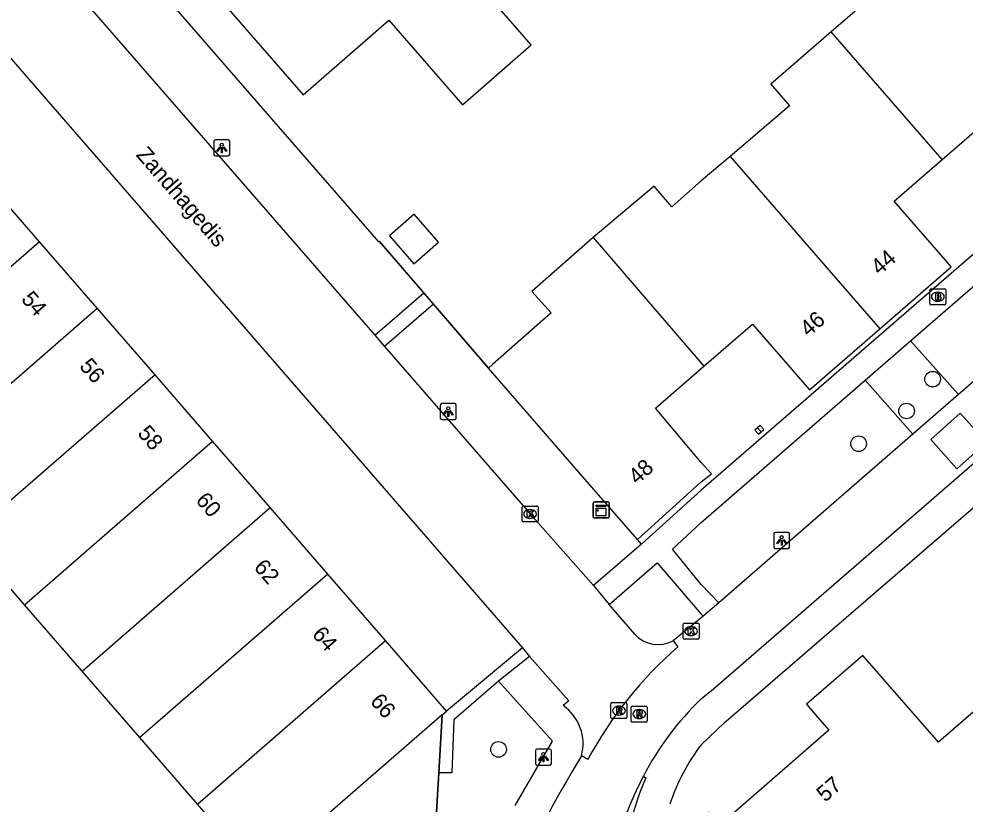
# Model space of a CAD drawing. Extents: x 155888 to 156864, y 383882 to 384671.
# Drawn here: x 155957.3 to 156016.5, y 384016.9 to 384066 of the extents above; entities that cross this region are included whole.
import ezdxf

# ---------------------------------------------------------------- set-up
doc = ezdxf.new("R2010")
doc.units = 0
for name, color, linetype in [('IMGEO_Boom', 7, 'Continuous'), ('IMGEO_Brandkraan', 7, 'Continuous'), ('IMGEO_Groenvoorziening', 7, 'Continuous'), ('IMGEO_Hek', 7, 'Continuous'), ('IMGEO_Kast', 7, 'Continuous'), ('IMGEO_Kolk', 7, 'Continuous'), ('IMGEO_Lichtpunt', 7, 'Continuous'), ('IMGEO_Muur', 7, 'Continuous'), ('IMGEO_Openbare_ruimte_label', 7, 'Continuous'), ('IMGEO_Pand', 7, 'Continuous'), ('IMGEO_Pand_nummerreeks', 7, 'Continuous'), ('IMGEO_Parkeervlak_open', 7, 'Continuous'), ('IMGEO_Rijbaan_lokaal_gesloten', 7, 'Continuous'), ('IMGEO_Rijbaan_lokaal_open', 7, 'Continuous'), ('IMGEO_Rioolput', 7, 'Continuous'), ('IMGEO_Voetpad_open', 7, 'Continuous')]:
    doc.layers.add(name, color=color, linetype=linetype)

msp = doc.modelspace()

# ---------------------------------------------------------------- linework, layer by layer
at = {"layer": 'IMGEO_Boom'}
for centre in [(156014.488, 384043.467), (156012.856, 384041.472), (156009.857, 384039.424), (155987.317, 384020.279)]:
    msp.add_circle(centre, 0.489, dxfattribs=at)
at = {"layer": 'IMGEO_Brandkraan'}
for p, q in [((156014.312, 384048.203), (156014.312, 384049.055)), ((156014.387, 384049.129), (156015.239, 384049.129)), ((156014.8, 384048.909), (156014.825, 384048.909)), ((156015.313, 384049.055), (156015.313, 384048.203)), ((156015.239, 384048.129), (156014.387, 384048.129)), ((156014.823, 384048.349), (156014.798, 384048.349))]:
    msp.add_line(p, q, dxfattribs=at)
for points in [[(156014.312, 384048.203), (156014.312, 384049.055)], [(156014.387, 384049.129), (156015.239, 384049.129)], [(156014.66, 384048.829), (156014.66, 384048.429), (156014.873, 384048.429)], [(156014.891, 384048.829), (156014.66, 384048.829)], [(156014.839, 384048.748), (156014.785, 384048.748), (156014.785, 384048.672)], [(156014.785, 384048.672), (156014.838, 384048.672)], [(156015.313, 384049.055), (156015.313, 384048.203)], [(156015.239, 384048.129), (156014.387, 384048.129)], [(156014.847, 384048.596), (156014.785, 384048.596), (156014.785, 384048.515)], [(156014.785, 384048.515), (156014.847, 384048.515)]]:
    msp.add_lwpolyline(points, dxfattribs=at)
for centre, radius, start, end in [((156014.389, 384049.053), 0.0765, 91.55205, 178.44795), ((156014.389, 384049.053), 0.0765, 91.55205, 178.44795), ((156014.84, 384048.71), 0.0379, 267.82845, 90.93552), ((156014.895, 384048.684), 0.145, 59.4692, 91.53667), ((156014.92, 384048.731), 0.0922, 285.51372, 58.15012), ((156014.925, 384048.539), 0.105, 301.31148, 78.98903), ((156015.237, 384049.053), 0.0765, 1.55205, 88.44795), ((156015.237, 384049.053), 0.0765, 1.55205, 88.44795), ((156014.389, 384048.205), 0.0765, 181.55205, 268.44795), ((156014.389, 384048.205), 0.0765, 181.55205, 268.44795), ((156014.848, 384048.555), 0.0404, 269.87594, 90.50774), ((156014.879, 384048.68), 0.251, 268.66757, 293.53466), ((156015.237, 384048.205), 0.0765, 271.55205, 358.44795), ((156015.237, 384048.205), 0.0765, 271.55205, 358.44795)]:
    msp.add_arc(centre, radius, start, end, dxfattribs=at)
for centre, major_axis, ratio, start_param, end_param in [((156014.799, 384048.629), (-0.387, 0.002), 0.722429, 4.712389, 7.853982), ((156014.824, 384048.629), (-0.39, 0.002), 0.717154, 1.570796, 4.712389)]:
    msp.add_ellipse(centre, major_axis=major_axis, ratio=ratio, start_param=start_param, end_param=end_param, dxfattribs=at)
at = {"layer": 'IMGEO_Groenvoorziening'}
for points in [[(155982.633, 384048.87), (155979.862, 384052.091), (155979.834, 384052.065), (155963.356, 384071.023)], [(155986.681, 384044.165), (155983.24, 384048.164)], [(155996.263, 384033.139), (155996.007, 384033.434)], [(155982.93, 384007.915), (155983.571, 384018.814)]]:
    msp.add_lwpolyline(points, dxfattribs=at)
at = {"layer": 'IMGEO_Hek'}
for points in [[(155983.784, 384022.439), (155983.571, 384018.814)], [(155983.571, 384018.814), (155982.93, 384007.915)]]:
    msp.add_lwpolyline(points, dxfattribs=at)
at = {"layer": 'IMGEO_Kast'}
for p, q in [((155993.24, 384034.854), (155993.24, 384035.695)), ((155993.24, 384035.695), (155993.24, 384034.854)), ((155993.315, 384035.779), (155994.156, 384035.779)), ((155994.156, 384035.779), (155993.315, 384035.779)), ((155994.24, 384035.704), (155994.24, 384034.863)), ((155994.24, 384034.863), (155994.24, 384035.704)), ((155994.165, 384034.779), (155993.324, 384034.779)), ((155993.324, 384034.779), (155994.165, 384034.779))]:
    msp.add_line(p, q, dxfattribs=at)
for points in [[(155993.435, 384035.569), (155994.035, 384035.569), (155994.035, 384035.484), (155993.435, 384035.484), (155993.435, 384035.569)], [(155993.435, 384035.394), (155994.035, 384035.394), (155994.035, 384034.905), (155993.435, 384034.905), (155993.435, 384035.394)]]:
    msp.add_lwpolyline(points, dxfattribs=at)
msp.add_circle((155993.519, 384035.243), 0.0377, dxfattribs=at)
for centre, start, end in [((155993.318, 384035.701), 92.4484, 184.28452), ((155993.318, 384035.701), 92.4484, 184.28452), ((155994.162, 384035.701), 2.4484, 94.28452), ((155994.162, 384035.701), 2.4484, 94.28452), ((155993.318, 384034.857), 182.4484, 274.28452), ((155993.318, 384034.857), 182.4484, 274.28452), ((155994.162, 384034.857), 272.4484, 4.28452), ((155994.162, 384034.857), 272.4484, 4.28452)]:
    msp.add_arc(centre, 0.0779, start, end, dxfattribs=at)
at = {"layer": 'IMGEO_Kolk'}
for p, q in [((155988.793, 384034.598), (155988.793, 384035.45)), ((155988.868, 384035.524), (155989.72, 384035.524)), ((155989.281, 384035.304), (155989.306, 384035.304)), ((155989.794, 384035.45), (155989.794, 384034.598)), ((155989.72, 384034.524), (155988.868, 384034.524)), ((155989.304, 384034.744), (155989.279, 384034.744)), ((155998.865, 384027.266), (155998.865, 384028.118)), ((155998.94, 384028.192), (155999.792, 384028.192)), ((155999.353, 384027.972), (155999.378, 384027.972)), ((155999.866, 384028.118), (155999.866, 384027.266)), ((155999.376, 384027.412), (155999.351, 384027.412)), ((155999.792, 384027.192), (155998.94, 384027.192))]:
    msp.add_line(p, q, dxfattribs=at)
for points in [[(155988.793, 384034.598), (155988.793, 384035.45)], [(155988.868, 384035.524), (155989.72, 384035.524)], [(155989.114, 384035.224), (155989.237, 384035.224), (155989.237, 384035.073), (155989.367, 384035.224), (155989.531, 384035.224), (155989.385, 384035.073), (155989.538, 384034.824), (155989.386, 384034.824), (155989.301, 384034.988), (155989.237, 384034.921), (155989.237, 384034.824), (155989.114, 384034.824), (155989.114, 384035.224)], [(155989.794, 384035.45), (155989.794, 384034.598)], [(155989.72, 384034.524), (155988.868, 384034.524)], [(155998.865, 384027.266), (155998.865, 384028.118)], [(155998.94, 384028.192), (155999.792, 384028.192)], [(155999.186, 384027.892), (155999.309, 384027.892), (155999.309, 384027.741), (155999.439, 384027.892), (155999.603, 384027.892), (155999.457, 384027.741), (155999.61, 384027.492), (155999.458, 384027.492), (155999.373, 384027.656), (155999.309, 384027.589), (155999.309, 384027.492), (155999.186, 384027.492), (155999.186, 384027.892)], [(155999.866, 384028.118), (155999.866, 384027.266)], [(155999.792, 384027.192), (155998.94, 384027.192)]]:
    msp.add_lwpolyline(points, dxfattribs=at)
for centre, start, end in [((155988.87, 384035.448), 91.55205, 178.44795), ((155988.87, 384035.448), 91.55205, 178.44795), ((155989.718, 384035.448), 1.55205, 88.44795), ((155989.718, 384035.448), 1.55205, 88.44795), ((155988.87, 384034.6), 181.55205, 268.44795), ((155988.87, 384034.6), 181.55205, 268.44795), ((155989.718, 384034.6), 271.55205, 358.44795), ((155989.718, 384034.6), 271.55205, 358.44795), ((155998.942, 384028.116), 91.55205, 178.44795), ((155998.942, 384028.116), 91.55205, 178.44795), ((155999.79, 384028.116), 1.55205, 88.44795), ((155999.79, 384028.116), 1.55205, 88.44795), ((155998.942, 384027.268), 181.55205, 268.44795), ((155998.942, 384027.268), 181.55205, 268.44795), ((155999.79, 384027.268), 271.55205, 358.44795), ((155999.79, 384027.268), 271.55205, 358.44795)]:
    msp.add_arc(centre, 0.0765, start, end, dxfattribs=at)
for centre, major_axis, ratio, start_param, end_param in [((155989.28, 384035.024), (-0.387, 0.002), 0.722429, 4.712389, 7.853982), ((155989.305, 384035.024), (-0.39, 0.002), 0.717154, 1.570796, 4.712389), ((155999.352, 384027.692), (-0.387, 0.002), 0.722429, 4.712389, 7.853982), ((155999.377, 384027.692), (-0.39, 0.002), 0.717154, 1.570796, 4.712389)]:
    msp.add_ellipse(centre, major_axis=major_axis, ratio=ratio, start_param=start_param, end_param=end_param, dxfattribs=at)
at = {"layer": 'IMGEO_Lichtpunt'}
for p, q in [((155969.497, 384058.349), (155969.497, 384057.542)), ((155969.497, 384058.349), (155969.497, 384057.542)), ((155970.399, 384058.444), (155969.591, 384058.444)), ((155970.399, 384058.444), (155969.591, 384058.444)), ((155970.493, 384057.542), (155970.493, 384058.349)), ((155970.493, 384057.542), (155970.493, 384058.349)), ((155969.591, 384057.448), (155970.399, 384057.448)), ((155969.591, 384057.448), (155970.399, 384057.448)), ((155983.673, 384041.841), (155983.673, 384041.034)), ((155983.673, 384041.841), (155983.673, 384041.034)), ((155984.575, 384041.936), (155983.767, 384041.936)), ((155984.575, 384041.936), (155983.767, 384041.936)), ((155984.669, 384041.034), (155984.669, 384041.841)), ((155984.669, 384041.034), (155984.669, 384041.841)), ((155983.767, 384040.94), (155984.575, 384040.94)), ((155983.767, 384040.94), (155984.575, 384040.94)), ((156005.445, 384033.868), (156004.637, 384033.868)), ((156005.445, 384033.868), (156004.637, 384033.868)), ((156004.543, 384033.773), (156004.543, 384032.966)), ((156004.543, 384033.773), (156004.543, 384032.966)), ((156005.539, 384032.966), (156005.539, 384033.773)), ((156005.539, 384032.966), (156005.539, 384033.773)), ((156004.637, 384032.872), (156005.445, 384032.872)), ((156004.637, 384032.872), (156005.445, 384032.872)), ((155989.626, 384020.201), (155989.626, 384019.394)), ((155989.626, 384020.201), (155989.626, 384019.394)), ((155990.528, 384020.296), (155989.72, 384020.296)), ((155990.528, 384020.296), (155989.72, 384020.296)), ((155990.622, 384019.394), (155990.622, 384020.201)), ((155990.622, 384019.394), (155990.622, 384020.201)), ((155989.72, 384019.3), (155990.528, 384019.3)), ((155989.72, 384019.3), (155990.528, 384019.3))]:
    msp.add_line(p, q, dxfattribs=at)
for points in [[(155969.871, 384058.013), (155969.91, 384057.985), (155969.722, 384057.723), (155969.684, 384057.75), (155969.871, 384058.013)], [(155969.973, 384057.965), (155970.02, 384057.965), (155970.02, 384057.643), (155969.973, 384057.643), (155969.973, 384057.965)], [(155970.083, 384057.985), (155970.121, 384058.012), (155970.308, 384057.75), (155970.269, 384057.722), (155970.083, 384057.985)], [(155984.047, 384041.505), (155984.086, 384041.477), (155983.898, 384041.215), (155983.86, 384041.242), (155984.047, 384041.505)], [(155984.259, 384041.477), (155984.297, 384041.504), (155984.484, 384041.242), (155984.445, 384041.214), (155984.259, 384041.477)], [(155984.149, 384041.457), (155984.196, 384041.457), (155984.196, 384041.135), (155984.149, 384041.135), (155984.149, 384041.457)], [(156004.917, 384033.437), (156004.956, 384033.409), (156004.768, 384033.147), (156004.73, 384033.174), (156004.917, 384033.437)], [(156005.019, 384033.389), (156005.066, 384033.389), (156005.066, 384033.067), (156005.019, 384033.067), (156005.019, 384033.389)], [(156005.129, 384033.409), (156005.167, 384033.436), (156005.354, 384033.174), (156005.315, 384033.146), (156005.129, 384033.409)], [(155990, 384019.865), (155990.039, 384019.837), (155989.851, 384019.575), (155989.813, 384019.602), (155990, 384019.865)], [(155990.102, 384019.817), (155990.149, 384019.817), (155990.149, 384019.495), (155990.102, 384019.495), (155990.102, 384019.817)], [(155990.212, 384019.837), (155990.25, 384019.864), (155990.437, 384019.602), (155990.398, 384019.574), (155990.212, 384019.837)]]:
    msp.add_lwpolyline(points, dxfattribs=at)
for centre in [(155969.996, 384058.147), (155984.172, 384041.639), (156005.042, 384033.571), (155990.125, 384019.999)]:
    msp.add_circle(centre, 0.0994, dxfattribs=at)
for centre, start, end in [((155969.591, 384058.349), 90, 180), ((155969.591, 384058.349), 90, 180), ((155970.399, 384058.349), 0, 90), ((155970.399, 384058.349), 0, 90), ((155969.591, 384057.542), 180, 270), ((155969.591, 384057.542), 180, 270), ((155970.399, 384057.542), 270, 0), ((155970.399, 384057.542), 270, 360), ((155983.767, 384041.841), 90, 180), ((155983.767, 384041.841), 90, 180), ((155984.575, 384041.841), 0, 90), ((155984.575, 384041.841), 0, 90), ((155983.767, 384041.034), 180, 270), ((155983.767, 384041.034), 180, 270), ((155984.575, 384041.034), 270, 0), ((155984.575, 384041.034), 270, 360), ((156004.637, 384033.773), 90, 180), ((156004.637, 384033.773), 90, 180), ((156005.445, 384033.773), 0, 90), ((156005.445, 384033.773), 0, 90), ((156004.637, 384032.966), 180, 270), ((156004.637, 384032.966), 180, 270), ((156005.445, 384032.966), 270, 0), ((156005.445, 384032.966), 270, 360), ((155989.72, 384020.201), 90, 180), ((155989.72, 384020.201), 90, 180), ((155990.528, 384020.201), 0, 90), ((155990.528, 384020.201), 0, 90), ((155989.72, 384019.394), 180, 270), ((155989.72, 384019.394), 180, 270), ((155990.528, 384019.394), 270, 0), ((155990.528, 384019.394), 270, 360)]:
    msp.add_arc(centre, 0.0946, start, end, dxfattribs=at)
at = {"layer": 'IMGEO_Muur'}
msp.add_lwpolyline([(155979.862, 384052.091), (155986.681, 384044.165)], dxfattribs=at)
at = {"layer": 'IMGEO_Pand'}
for points in [[(155985.059, 384060.648), (155989.361, 384064.394), (155979.506, 384075.711), (155976.643, 384073.217), (155974.675, 384075.485), (155967.872, 384069.582), (155975.087, 384061.267), (155980.452, 384065.938), (155985.059, 384060.648)], [(156016.805, 384070.358), (156013.147, 384067.181), (156011.967, 384068.54), (156008.144, 384065.22)], [(156008.144, 384065.22), (156004.357, 384061.931), (156005.537, 384060.572), (156001.81, 384057.418)], [(156015.092, 384057.224), (156008.144, 384065.22)], [(156015.092, 384057.224), (156018.151, 384059.876), (156021.498, 384056.008), (156021.717, 384055.755), (156026.156, 384059.596)], [(156001.81, 384057.418), (156000, 384055.886), (155998.161, 384054.268), (155997.053, 384055.544), (155993.239, 384052.334)], [(156001.81, 384057.418), (156011.193, 384046.625)], [(156011.193, 384046.625), (156015.657, 384050.502), (156015.438, 384050.755), (156012.084, 384054.617), (156015.092, 384057.224)], [(155958.594, 384052.061), (155954.984, 384056.223)], [(155982.023, 384050.692), (155983.567, 384052.051), (155982.032, 384053.794), (155980.488, 384052.436), (155982.023, 384050.692)], [(155993.239, 384052.334), (155989.411, 384048.965), (155990.609, 384047.622), (155986.936, 384044.39), (155986.681, 384044.165)], [(155993.239, 384052.334), (156000.175, 384044.281)], [(155958.594, 384052.061), (155946.822, 384041.826)], [(155962.197, 384047.907), (155958.594, 384052.061)], [(155950.432, 384037.664), (155962.197, 384047.907)], [(155965.814, 384043.736), (155962.197, 384047.907)], [(156000.175, 384044.281), (156003.203, 384046.905), (156006.776, 384042.79), (156011.193, 384046.625)], [(155996.007, 384033.434), (155992.451, 384037.526), (155986.681, 384044.165)], [(155996.007, 384033.434), (156000, 384037.03), (156000.643, 384037.54), (156000, 384038.252), (155997.145, 384041.654), (156000.175, 384044.281)], [(155965.814, 384043.736), (155954.042, 384033.502)], [(155969.417, 384039.582), (155965.814, 384043.736)], [(156003.536, 384040.427), (156003.367, 384040.279), (156003.591, 384040.023), (156003.747, 384040.16)], [(156003.747, 384040.16), (156003.913, 384040.306), (156003.689, 384040.562), (156003.536, 384040.427)], [(156003.536, 384040.427), (156003.747, 384040.16)], [(155957.651, 384029.34), (155969.417, 384039.582)], [(155973.026, 384035.42), (155969.417, 384039.582)], [(155961.26, 384025.178), (155973.026, 384035.42)], [(155976.629, 384031.266), (155973.026, 384035.42)], [(155957.651, 384029.34), (155954.042, 384033.502)], [(155976.629, 384031.266), (155964.863, 384021.024)], [(155980.239, 384027.103), (155976.629, 384031.266)], [(155961.26, 384025.178), (155957.651, 384029.34)], [(155968.473, 384016.862), (155980.239, 384027.103)], [(155984.069, 384022.687), (155980.239, 384027.103)], [(156000.495, 384016.354), (156000.254, 384016.144), (156004.928, 384010.75), (156005.018, 384010.829), (156007.717, 384007.749), (156014.705, 384013.78), (156018.832, 384008.998), (156022.365, 384012.06), (156022.038, 384012.437), (156024.695, 384014.74), (156025.022, 384014.363), (156025.264, 384014.572), (156017.407, 384023.625), (156017.166, 384023.415), (156017.495, 384023.038), (156014.855, 384020.736), (156010.12, 384026.166), (156006.587, 384023.112), (156007.29, 384022.305), (156007.996, 384021.493), (156001.183, 384015.563), (156000.495, 384016.354)], [(155964.863, 384021.024), (155961.26, 384025.178)], [(155983.784, 384022.439), (155984.069, 384022.687)], [(155983.784, 384022.439), (155972.298, 384012.451), (155968.473, 384016.862)], [(155968.473, 384016.862), (155964.863, 384021.024)]]:
    msp.add_lwpolyline(points, dxfattribs=at)
at = {"layer": 'IMGEO_Parkeervlak_open'}
for points in [[(156016.101, 384042.496), (156013.11, 384045.869)], [(156010.263, 384043.4), (156013.253, 384040.021)]]:
    msp.add_lwpolyline(points, dxfattribs=at)
at = {"layer": 'IMGEO_Rijbaan_lokaal_gesloten'}
for points in [[(156000, 384023.453), (156000.779, 384024.065), (156095.22, 384106.032), (156096.361, 384107.023), (156096.403, 384107.059)], [(156028.241, 384053.048), (156016.101, 384042.496)], [(156016.101, 384042.496), (156013.253, 384040.021)], [(156013.253, 384040.021), (156001.101, 384029.459)], [(156001.101, 384029.459), (156000.116, 384028.622)], [(156000.116, 384028.622), (156000, 384028.524), (155998.247, 384027.087)], [(155998.247, 384027.087), (155998.535, 384026.71)], [(155992.908, 384019.647), (155992.502, 384019.881)]]:
    msp.add_lwpolyline(points, dxfattribs=at)
for centre, radius, start, end in [((156015.394, 384007.506), 25.554, 131.27886, 151.63339), ((156013.364, 384009.698), 19.178, 134.17379, 152.29884), ((156055.288, 383981.824), 73.419, 148.77869, 156.31124), ((156025.321, 384004), 32.418, 153.20635, 172.55184)]:
    msp.add_arc(centre, radius, start, end, dxfattribs=at)
at = {"layer": 'IMGEO_Rijbaan_lokaal_open'}
for points in [[(155960.32, 384068.383), (155979.575, 384046.214)], [(155955.954, 384064.477), (155988.812, 384026.65)], [(155979.575, 384046.214), (155980.186, 384045.511)], [(155980.186, 384045.511), (155989.295, 384035.024), (155993.268, 384030.538)], [(156016.002, 384037.855), (156014.367, 384039.693), (156016.216, 384041.338), (156017.851, 384039.5), (156016.002, 384037.855)], [(155993.268, 384030.538), (155994.249, 384029.363)], [(155995.842, 384027.506), (155994.249, 384029.363)], [(155988.812, 384026.65), (155989.25, 384026.109)], [(155989.25, 384026.109), (155991.717, 384023.328), (155991.361, 384023.026)]]:
    msp.add_lwpolyline(points, dxfattribs=at)
for centre, radius, start, end in [((155997.308, 384028.81), 1.962, 221.64782, 298.58638), ((155989.718, 384020.65), 2.888, 344.55193, 55.32942)]:
    msp.add_arc(centre, radius, start, end, dxfattribs=at)
at = {"layer": 'IMGEO_Rioolput'}
for p, q in [((155994.429, 384023.211), (155995.281, 384023.211)), ((155994.354, 384022.285), (155994.354, 384023.137)), ((155994.842, 384022.991), (155994.867, 384022.991)), ((155995.355, 384023.137), (155995.355, 384022.285)), ((155995.626, 384022.071), (155995.626, 384022.923)), ((155995.701, 384022.997), (155996.553, 384022.997)), ((155996.114, 384022.777), (155996.139, 384022.777)), ((155996.627, 384022.923), (155996.627, 384022.071)), ((155995.281, 384022.211), (155994.429, 384022.211)), ((155994.865, 384022.431), (155994.84, 384022.431)), ((155996.553, 384021.997), (155995.701, 384021.997)), ((155996.137, 384022.217), (155996.112, 384022.217))]:
    msp.add_line(p, q, dxfattribs=at)
for points in [[(155994.429, 384023.211), (155995.281, 384023.211)], [(155994.354, 384022.285), (155994.354, 384023.137)], [(155994.943, 384022.909), (155994.691, 384022.911), (155994.691, 384022.511)], [(155994.691, 384022.511), (155994.815, 384022.511), (155994.815, 384022.673), (155994.826, 384022.673)], [(155994.869, 384022.83), (155994.815, 384022.83), (155994.815, 384022.749)], [(155994.815, 384022.749), (155994.867, 384022.749)], [(155994.873, 384022.644), (155994.944, 384022.511), (155995.084, 384022.511), (155995.019, 384022.637)], [(155995.355, 384023.137), (155995.355, 384022.285)], [(155995.626, 384022.071), (155995.626, 384022.923)], [(155995.701, 384022.997), (155996.553, 384022.997)], [(155996.215, 384022.695), (155995.963, 384022.697), (155995.963, 384022.297)], [(155996.141, 384022.616), (155996.087, 384022.616), (155996.087, 384022.535)], [(155996.627, 384022.923), (155996.627, 384022.071)], [(155995.281, 384022.211), (155994.429, 384022.211)], [(155996.553, 384021.997), (155995.701, 384021.997)], [(155995.963, 384022.297), (155996.087, 384022.297), (155996.087, 384022.459), (155996.098, 384022.459)], [(155996.087, 384022.535), (155996.139, 384022.535)], [(155996.145, 384022.43), (155996.216, 384022.297), (155996.356, 384022.297), (155996.291, 384022.423)]]:
    msp.add_lwpolyline(points, dxfattribs=at)
for centre, radius, start, end in [((155994.431, 384023.135), 0.0765, 91.55205, 178.44795), ((155994.431, 384023.135), 0.0765, 91.55205, 178.44795), ((155995.279, 384023.135), 0.0765, 1.55205, 88.44795), ((155995.279, 384023.135), 0.0765, 1.55205, 88.44795), ((155994.825, 384022.62), 0.0533, 26.02933, 88.69889), ((155994.851, 384022.938), 0.19, 274.7715, 282.96867), ((155994.875, 384022.734), 0.0964, 77.00612, 93.18647), ((155994.889, 384022.791), 0.0378, 276.66336, 79.67722), ((155994.942, 384022.799), 0.109, 350.36119, 89.41601), ((155994.94, 384022.799), 0.112, 277.58423, 350.98172), ((155994.924, 384022.584), 0.108, 29.51342, 73.79051), ((155995.703, 384022.921), 0.0765, 91.55205, 178.44795), ((155995.703, 384022.921), 0.0765, 91.55205, 178.44795), ((155996.147, 384022.52), 0.0964, 77.00612, 93.18647), ((155996.161, 384022.577), 0.0378, 276.66336, 79.67722), ((155996.214, 384022.585), 0.109, 350.36119, 89.41601), ((155996.212, 384022.585), 0.112, 277.58423, 350.98172), ((155996.551, 384022.921), 0.0765, 1.55205, 88.44795), ((155996.551, 384022.921), 0.0765, 1.55205, 88.44795), ((155994.431, 384022.287), 0.0765, 181.55205, 268.44795), ((155994.431, 384022.287), 0.0765, 181.55205, 268.44795), ((155995.279, 384022.287), 0.0765, 271.55205, 358.44795), ((155995.279, 384022.287), 0.0765, 271.55205, 358.44795), ((155995.703, 384022.073), 0.0765, 181.55205, 268.44795), ((155995.703, 384022.073), 0.0765, 181.55205, 268.44795), ((155996.097, 384022.406), 0.0533, 26.02933, 88.69889), ((155996.123, 384022.724), 0.19, 274.7715, 282.96867), ((155996.196, 384022.37), 0.108, 29.51342, 73.79051), ((155996.551, 384022.073), 0.0765, 271.55205, 358.44795), ((155996.551, 384022.073), 0.0765, 271.55205, 358.44795)]:
    msp.add_arc(centre, radius, start, end, dxfattribs=at)
for centre, major_axis, ratio, start_param, end_param in [((155994.841, 384022.711), (-0.387, 0.002), 0.722429, 4.712389, 7.853982), ((155994.866, 384022.711), (-0.39, 0.002), 0.717154, 1.570796, 4.712389), ((155996.113, 384022.497), (-0.387, 0.002), 0.722429, 4.712389, 7.853982), ((155996.138, 384022.497), (-0.39, 0.002), 0.717154, 1.570796, 4.712389)]:
    msp.add_ellipse(centre, major_axis=major_axis, ratio=ratio, start_param=start_param, end_param=end_param, dxfattribs=at)
at = {"layer": 'IMGEO_Voetpad_open'}
for points in [[(156086.442, 384111.494), (156000, 384036.51), (155996.263, 384033.139)], [(156013.11, 384045.869), (156025.27, 384056.417)], [(155979.575, 384046.214), (155982.633, 384048.87)], [(155983.24, 384048.164), (155982.633, 384048.87)], [(155983.24, 384048.164), (155980.186, 384045.511)], [(156010.263, 384043.4), (156013.11, 384045.869)], [(156001.101, 384029.459), (156000, 384030.616), (155998.206, 384032.815), (156000, 384034.497), (156010.263, 384043.4)], [(156000, 384020.578), (156001.423, 384021.932), (156025.456, 384042.703)], [(155996.263, 384033.139), (155993.268, 384030.538)], [(155994.249, 384029.363), (155997.241, 384031.955), (156000, 384028.744), (156000.116, 384028.622)], [(155988.812, 384026.65), (155984.069, 384022.687)], [(155989.25, 384026.109), (155987.324, 384024.563)], [(155987.324, 384024.563), (155984.513, 384022.124), (155984.391, 384018.82), (155983.571, 384018.814)], [(155988.368, 384016.768), (155988.889, 384017.666), (155990.694, 384020.805), (155987.324, 384024.563)], [(155983.571, 384018.814), (155983.784, 384022.439)], [(155996.384, 384018.613), (155996.543, 384018.508)]]:
    msp.add_lwpolyline(points, dxfattribs=at)
for centre, radius, start, end in [((156010.239, 384012.813), 12.85, 142.82604, 161.6683), ((156010.833, 384012.106), 15.658, 155.86837, 174.19182)]:
    msp.add_arc(centre, radius, start, end, dxfattribs=at)

# ---------------------------------------------------------------- texts
at = {"layer": 'IMGEO_Openbare_ruimte_label'}
msp.add_text('Zandhagedis', height=1, rotation=310.98653, dxfattribs=at).set_placement((155964.582, 384057.486))
at = {"layer": 'IMGEO_Pand_nummerreeks'}
for s, rotation, p in [('44', 40.97009, (156011.16, 384049.936)), ('54', 310.93355, (155957.392, 384048.441)), ('46', 40.97009, (156006.72, 384046.08)), ('56', 310.93355, (155961.032, 384044.244)), ('58', 310.93355, (155964.674, 384040.045)), ('48', 42.00544, (155995.998, 384036.816)), ('60', 310.93355, (155968.313, 384035.849)), ('62', 310.93355, (155971.949, 384031.657)), ('64', 310.93355, (155975.591, 384027.457)), ('66', 310.93355, (155979.23, 384023.26)), ('57', 41.03614, (156007.761, 384016.939))]:
    msp.add_text(s, height=1, rotation=rotation, dxfattribs=at).set_placement(p)

doc.saveas('drawing.dxf')
